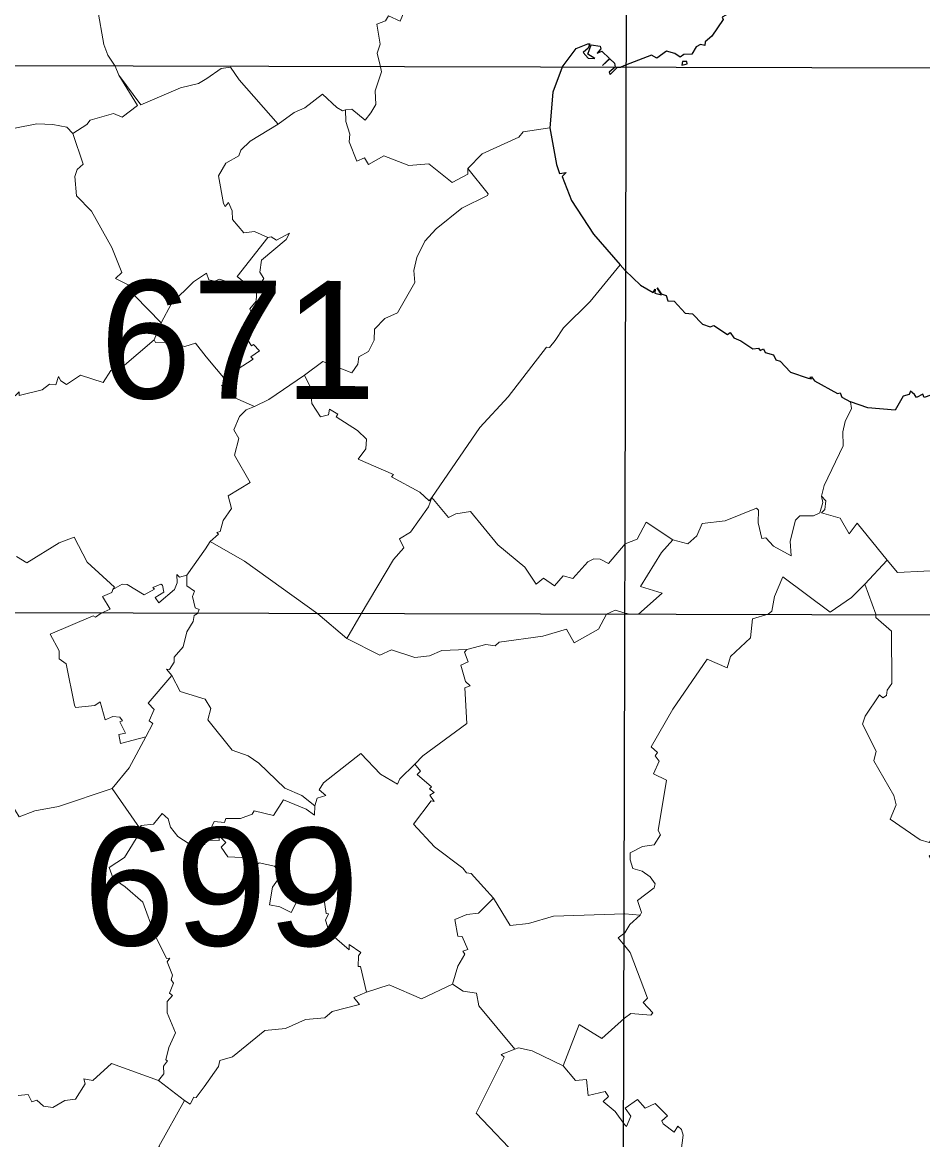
# Model space of a CAD drawing. Extents: x 480269 to 484877, y 4383588 to 4386804.
# Drawn here: x 484575.9 to 484724.6, y 4385661.6 to 4385846.1 of the extents above; entities that cross this region are included whole.
import ezdxf
from ezdxf.enums import TextEntityAlignment as Align

# ---------------------------------------------------------------- set-up
doc = ezdxf.new("R2010")
doc.units = 0
doc.header["$LTSCALE"] = 3.8
doc.linetypes.add('DOTTED', pattern=[1.5, 0.3, -1.2])
for name, color, linetype, lineweight in [('1', 7, 'Continuous', 13), ('2', 7, 'DOTTED', 13), ('3', 7, 'Continuous', 25)]:
    doc.layers.add(name, color=color, linetype=linetype, lineweight=lineweight)

msp = doc.modelspace()

# ---------------------------------------------------------------- linework, layer by layer
at = {"layer": '1', "lineweight": 25}
for p, q in [((484674.57, 4385387.13), (484675.87, 4385929.08)), ((484398.53, 4385839.4), (484814.21, 4385838.4)), ((484259.76, 4385749.42), (484813.99, 4385748.08))]:
    msp.add_line(p, q, dxfattribs=at)
at = {"layer": '3', "lineweight": 13}
for p, q in [((484591.25, 4385838.88), (484591.86, 4385837.37)), ((484606.18, 4385759.17), (484603.05, 4385754.81)), ((484629.5, 4385744.34), (484624.72, 4385748.46)), ((484676.25, 4385748.37), (484675.44, 4385748.56)), ((484677.65, 4385748.37), (484676.25, 4385748.37)), ((484590.74, 4385719.61), (484595.27, 4385713.1)), ((484606.17, 4385711.09), (484606.05, 4385710.36)), ((484652.15, 4385703.25), (484653.73, 4385701.5))]:
    msp.add_line(p, q, dxfattribs=at)
at = {"layer": '3'}
msp.add_line((484675.51, 4385839.01), (484674.73, 4385838.7), dxfattribs=at)
at = {"layer": '3', "lineweight": 13}
for points in [[(484583.47, 4385874.71), (484581.91, 4385873.43), (484582.06, 4385869.66), (484582.61, 4385869.23), (484583.1, 4385867.42), (484583.15, 4385864.03), (484585.33, 4385860.81), (484587.1, 4385860.07), (484586.97, 4385857.96), (484588.18, 4385856.61), (484588.12, 4385855.3), (484588.82, 4385853.7), (484589.07, 4385851.72), (484588.92, 4385849.55), (484588.34, 4385848.4), (484589.37, 4385842.42), (484590.01, 4385840.67), (484591.25, 4385838.88)], [(484650.59, 4385858.67), (484648.29, 4385857.72), (484643.78, 4385852.11), (484641.98, 4385850.68), (484641.28, 4385849.47), (484639.49, 4385849.1), (484638.31, 4385846.29), (484636.38, 4385847.17), (484635.88, 4385846.33), (484634.46, 4385845.83), (484634.98, 4385842.5), (484634.5, 4385841.01), (484635.04, 4385838.77)], [(484618.16, 4385829.31), (484611.69, 4385836.63), (484610.28, 4385838.71), (484608.76, 4385838.48), (484606.4, 4385836.85)], [(484635.04, 4385838.77), (484635.24, 4385837.94), (484634.17, 4385834.78), (484634.29, 4385832.56), (484633.48, 4385831.18), (484632.51, 4385829.98), (484630.34, 4385831.75), (484629.29, 4385831.66)], [(484591.86, 4385837.37), (484594.95, 4385832.37), (484592.4, 4385830.45), (484590.94, 4385831.08), (484587.09, 4385829.94), (484586.57, 4385829.21), (484584.22, 4385827.74)], [(484591.86, 4385837.37), (484595.46, 4385832.5), (484602.01, 4385835.27), (484605.02, 4385836.01), (484606.4, 4385836.85)], [(484629.29, 4385831.66), (484628.77, 4385831.51), (484627.82, 4385832.05), (484625.5, 4385834.26), (484622.56, 4385831.98), (484620.78, 4385831.21), (484618.16, 4385829.31)], [(484649.46, 4385821.99), (484649.49, 4385821.04), (484646.9, 4385819.66), (484643.02, 4385822.77), (484639.72, 4385822.44), (484635.61, 4385824.05), (484633.09, 4385822.63), (484632.44, 4385823.73), (484631.15, 4385823.16), (484629.86, 4385826.37), (484630, 4385827.63), (484629.33, 4385829.71), (484629.29, 4385831.66)], [(484584.22, 4385827.74), (484583.24, 4385828.8), (484580.93, 4385829.21), (484578.29, 4385829.33), (484574.64, 4385828.64), (484568.15, 4385823.42), (484566.52, 4385822.79), (484564.98, 4385821.28), (484563.89, 4385821.31), (484562.32, 4385819.45), (484560.21, 4385818.33), (484559.38, 4385816.27)], [(484618.16, 4385829.31), (484613.54, 4385826.46), (484612.01, 4385824.99), (484611.66, 4385824.06), (484609.53, 4385822.87), (484608.32, 4385820.78), (484609.13, 4385816.22), (484609.38, 4385815.67), (484609.97, 4385816.37), (484610.54, 4385814.97), (484610.59, 4385813.54), (484612.49, 4385811.33), (484614.25, 4385811.58), (484616.45, 4385810.58)], [(484584.22, 4385827.74), (484585.96, 4385822.69), (484584.95, 4385821.82), (484584.56, 4385820.65), (484584.86, 4385817.48), (484587.32, 4385814.92), (484590.66, 4385808.93), (484592.31, 4385804.8), (484591.31, 4385803.82), (484594.35, 4385802.29), (484593.83, 4385801.79), (484594.47, 4385800.97), (484598.82, 4385796.51), (484597.69, 4385793.68)], [(484663.01, 4385828.69), (484658.63, 4385828), (484657.9, 4385827.16), (484651.87, 4385824.39), (484649.46, 4385821.99)], [(484649.46, 4385821.99), (484652.83, 4385817.81), (484652.75, 4385817.49), (484648.47, 4385815.42), (484644.26, 4385812.02), (484642.4, 4385809.98), (484641.07, 4385807.26), (484640.58, 4385805.12), (484640.75, 4385803.15), (484637.88, 4385798.15), (484635.8, 4385797.2), (484634.05, 4385795.45), (484634.01, 4385793.61)], [(484616.45, 4385810.58), (484616.98, 4385810.69), (484617.87, 4385810.13), (484620.03, 4385811.28), (484619.5, 4385810.25), (484615.4, 4385806.85), (484615.14, 4385804.85), (484615.77, 4385803.81), (484614.62, 4385802.01), (484614.53, 4385800.04), (484613.49, 4385798.79), (484614.49, 4385796.71), (484613.49, 4385796.49), (484612.44, 4385794.82), (484613.14, 4385793.65)], [(484616.45, 4385810.58), (484611.37, 4385804.13), (484612.89, 4385802.94), (484611.84, 4385801.52), (484609.45, 4385803.37), (484608.48, 4385803.72), (484607.68, 4385803.35), (484606.69, 4385803.59), (484606.31, 4385804.68)], [(484674.63, 4385806.04), (484669.68, 4385799.99), (484665.29, 4385795.64), (484663.88, 4385793.56)], [(484606.31, 4385804.68), (484604.18, 4385803.27), (484600.56, 4385799.7), (484598.82, 4385796.51)], [(484597.69, 4385793.68), (484592.41, 4385789.17), (484590.5, 4385788.6), (484589.25, 4385786.61), (484585.52, 4385787.83), (484583.22, 4385786.3), (484582.26, 4385786.93), (484581.89, 4385787.65), (484581.44, 4385786.27), (484580.4, 4385786.37), (484579.2, 4385785.41), (484575.4, 4385784.51), (484575.38, 4385785.08), (484573.99, 4385783.75), (484572.12, 4385782.9), (484570.15, 4385784.62), (484566.12, 4385779.6)], [(484597.69, 4385793.68), (484597.9, 4385793.23), (484600.03, 4385793.29), (484602.75, 4385792.57), (484604.5, 4385793.14), (484606.27, 4385790.88)], [(484613.14, 4385793.65), (484613.76, 4385792.71), (484614.09, 4385792.93), (484615.05, 4385791.88), (484613.67, 4385790.9), (484614.01, 4385790.47), (484611.36, 4385788.81), (484609.68, 4385786.79), (484606.27, 4385790.88)], [(484634.01, 4385793.61), (484633.05, 4385791.75), (484631.46, 4385790.85), (484631.29, 4385789.68), (484630.31, 4385788.22), (484625.51, 4385790.13), (484622.53, 4385787.86)], [(484643.53, 4385767.64), (484651.46, 4385779.22), (484656.15, 4385784.26), (484662.49, 4385792.48), (484662.99, 4385792.4), (484663.88, 4385793.56)], [(484609.68, 4385786.79), (484608.8, 4385786.07), (484609.47, 4385785.76), (484609.14, 4385784.91), (484614.27, 4385782.69)], [(484622.53, 4385787.86), (484616.6, 4385783.84), (484614.27, 4385782.69)], [(484622.53, 4385787.86), (484623.48, 4385785.81), (484623.72, 4385783.15), (484625.14, 4385780.95), (484626.46, 4385781.32), (484626.62, 4385782.25), (484627.99, 4385781.43), (484627.75, 4385780.99), (484631.27, 4385778.73), (484632.75, 4385777.3), (484632.64, 4385775.69), (484631.36, 4385773.96), (484637.2, 4385771.43), (484636.85, 4385771.07), (484641.58, 4385768.51), (484643.09, 4385767.08), (484643.53, 4385767.64)], [(484712.7, 4385783.43), (484712.87, 4385782.36), (484711.78, 4385780.22), (484711.44, 4385778.49), (484711.49, 4385776.16), (484708.35, 4385769.63), (484707.92, 4385767.89)], [(484614.27, 4385782.69), (484612.86, 4385782.1), (484611.76, 4385781.01), (484610.86, 4385778.81), (484611.64, 4385777.38), (484610.92, 4385774.63), (484613.54, 4385770.11), (484609.88, 4385767.95), (484610.43, 4385765.82), (484609.05, 4385763.84), (484608.58, 4385762.05), (484608, 4385761.86), (484608.31, 4385761.59), (484606.94, 4385760.4), (484606.18, 4385759.17)], [(484643.53, 4385767.64), (484642.99, 4385766.11), (484640.03, 4385761.92), (484638.22, 4385760.84), (484638.89, 4385759.36), (484637.18, 4385757.42), (484631.85, 4385748.44)], [(484643.53, 4385767.64), (484646.3, 4385764.34), (484647.48, 4385764.94), (484649.91, 4385765.31), (484654.41, 4385759.84), (484658.9, 4385756.14), (484660.77, 4385753.33), (484661.96, 4385754.31), (484663.82, 4385753.06), (484665.23, 4385754.7), (484666.8, 4385754.26), (484669.29, 4385757.03), (484670.28, 4385757.53), (484671.32, 4385757.48), (484672.7, 4385756.74), (484675.44, 4385760)], [(484707.92, 4385767.89), (484708.14, 4385766.83), (484707.62, 4385765.13), (484706.59, 4385764.63), (484704.34, 4385764.6), (484703.61, 4385763.9), (484702.73, 4385760.46), (484702.89, 4385758.03), (484699.97, 4385759.63), (484698.71, 4385760.99), (484698.06, 4385760.9), (484697.41, 4385763.48), (484697.51, 4385765.55), (484697.18, 4385765.86), (484691.96, 4385763.81), (484688.21, 4385763.33), (484687.3, 4385761.32), (484685.82, 4385759.99), (484683.36, 4385760.63)], [(484707.92, 4385767.89), (484708.59, 4385767.09), (484708.46, 4385765.66), (484707.89, 4385765.13), (484711, 4385764.21), (484712.45, 4385761.64), (484713.79, 4385763.39), (484718.76, 4385757.32)], [(484683.36, 4385760.63), (484678.96, 4385763.58), (484677.44, 4385760.79), (484675.44, 4385760)], [(484590.84, 4385752.46), (484591.12, 4385752.83), (484586.61, 4385756.99), (484584.45, 4385761.12), (484582, 4385760.15), (484576.67, 4385756.85), (484574.96, 4385757.93)], [(484606.94, 4385760.4), (484612.6, 4385757.13), (484624.72, 4385748.46)], [(484683.36, 4385760.63), (484681.49, 4385758.54), (484678.02, 4385752.97), (484681.59, 4385751.86), (484677.65, 4385748.37)], [(484718.76, 4385757.32), (484715.03, 4385753.36), (484716.84, 4385748.38)], [(484718.76, 4385757.32), (484720.46, 4385755.28), (484729.14, 4385755.69), (484730.98, 4385755), (484737.59, 4385748.38)], [(484603.05, 4385754.81), (484601.86, 4385754.49), (484601.41, 4385754.95), (484601.48, 4385753.57), (484601.05, 4385752.46), (484598.44, 4385750.27), (484597.86, 4385751.13), (484599.26, 4385752.04), (484599.08, 4385753.19), (484598.77, 4385753.34), (484597.45, 4385752.81), (484597.73, 4385752.49), (484596.03, 4385751.55), (484593.21, 4385753.3), (484592.38, 4385753.32), (484590.84, 4385752.46)], [(484603.05, 4385754.81), (484603.08, 4385753.07), (484604.33, 4385752.17), (484604.03, 4385751.32), (484604.45, 4385749.44), (484605.11, 4385749.17), (484604.82, 4385748.5)], [(484715.03, 4385753.36), (484712.87, 4385751.13), (484709.33, 4385748.72), (484701.49, 4385754.56), (484700.12, 4385751.29), (484699.71, 4385748.88), (484699.11, 4385748.37)], [(484590.84, 4385752.46), (484590.69, 4385751.96), (484589.13, 4385751.28), (484590.4, 4385749.23), (484588.95, 4385748.56)], [(484588.95, 4385748.56), (484587.97, 4385747.88), (484587.6, 4385748.13), (484580.49, 4385745.06), (484581.98, 4385742.32), (484581.96, 4385741.03), (484583.15, 4385740.19), (484584.5, 4385733.35), (484584.71, 4385732.95), (484587.88, 4385733.32), (484588.75, 4385733.89), (484589.61, 4385730.92), (484590.86, 4385731.5), (484592.02, 4385731.39), (484592.46, 4385730.75), (484592.03, 4385730.6), (484592.96, 4385728.75), (484591.82, 4385728.52), (484592.13, 4385727.02), (484596.29, 4385728.12)], [(484604.82, 4385748.5), (484604.27, 4385748.16), (484604.1, 4385747.18), (484603.07, 4385745.47), (484602.48, 4385742.97), (484600.98, 4385741.31), (484600.96, 4385740.48), (484600.23, 4385739.27), (484599.72, 4385739.32), (484600.62, 4385738.27)], [(484649.29, 4385742.57), (484645.2, 4385742.39), (484643.17, 4385741.5), (484640.73, 4385741.25), (484636.87, 4385742.5), (484634.96, 4385741.61), (484629.5, 4385744.34), (484631.85, 4385748.44)], [(484649.29, 4385742.57), (484652.44, 4385743.37), (484654.01, 4385743.14), (484654.64, 4385743.75), (484661.88, 4385744.76), (484665.78, 4385745.9), (484667.03, 4385743.64), (484671.05, 4385745.9), (484672.38, 4385748.37)], [(484675.44, 4385748.56), (484673.79, 4385749.04), (484672.38, 4385748.37)], [(484699.11, 4385748.37), (484696.51, 4385747.64), (484696.18, 4385744.49), (484692.87, 4385741.41), (484692.31, 4385739.53), (484689.03, 4385740.95), (484683.35, 4385732.69), (484679.75, 4385726.5), (484680.81, 4385725.54), (484680.41, 4385725.01), (484681.06, 4385724.1), (484680.13, 4385722.04), (484682.28, 4385720.96), (484680.94, 4385712.64), (484681.33, 4385711.94), (484680.28, 4385710.31), (484678.33, 4385710), (484676.3, 4385708.97), (484676.27, 4385707.82), (484676.76, 4385706.38), (484678.29, 4385705.95), (484679.59, 4385705.01), (484680.4, 4385703.83), (484680.25, 4385703.21)], [(484716.84, 4385748.38), (484716.85, 4385747.82), (484719.48, 4385745.56), (484719.52, 4385736.94), (484718.75, 4385735.86), (484718.65, 4385734.98), (484718.03, 4385734.59), (484717.49, 4385735.05), (484715.1, 4385731.53), (484714.69, 4385730.24), (484716.94, 4385725.76), (484716.52, 4385724.17), (484719.84, 4385718.42), (484720.21, 4385716.9), (484719.24, 4385714.55), (484724.19, 4385711.12), (484725.68, 4385710.69), (484726.25, 4385711.35), (484727.13, 4385709.56), (484725.68, 4385708.4), (484728.6, 4385703.21)], [(484640.74, 4385723.6), (484642.07, 4385724.97), (484649.34, 4385730.34), (484648.99, 4385736.22), (484649.86, 4385736.54), (484649.09, 4385737.25), (484648.32, 4385739.97), (484649.54, 4385740.52), (484648.95, 4385742.12), (484649.29, 4385742.57)], [(484600.62, 4385738.27), (484596.67, 4385733.69), (484597.7, 4385732.66), (484596.87, 4385730.79), (484597.47, 4385730.34), (484596.29, 4385728.12)], [(484600.62, 4385738.27), (484601.95, 4385735.64), (484606.12, 4385734.37)], [(484606.12, 4385734.37), (484607.03, 4385732.83), (484606.53, 4385730.91), (484610.58, 4385725.93), (484613.22, 4385725.01), (484614.97, 4385723.78), (484619.24, 4385719.64), (484622.08, 4385718.45), (484624.23, 4385716.76)], [(484596.29, 4385728.12), (484593.57, 4385723), (484590.74, 4385719.61)], [(484624.23, 4385716.76), (484624.6, 4385717.98), (484626.03, 4385718.46), (484624.95, 4385719.4), (484625.65, 4385720.55), (484631.82, 4385725.35), (484635.06, 4385721.99), (484637.87, 4385720.33), (484638.27, 4385721.2), (484640.74, 4385723.6)], [(484640.74, 4385723.6), (484641.65, 4385722.48), (484641.09, 4385721.89), (484643.48, 4385719.85), (484643.17, 4385719.55), (484643.93, 4385718.96), (484643.23, 4385718.52), (484643.9, 4385717.44), (484643.4, 4385717.58), (484640.49, 4385713.7), (484644, 4385709.95), (484648.64, 4385706.46), (484649.24, 4385705.65), (484650.05, 4385705.58), (484652.15, 4385703.25)], [(484590.74, 4385719.61), (484581.86, 4385716.62), (484577.96, 4385715.91), (484575.4, 4385714.93), (484573.55, 4385717.91), (484569.55, 4385716.53), (484569.31, 4385717.45), (484567.73, 4385716.9), (484563.97, 4385714.5), (484562.78, 4385715.91), (484557.67, 4385714.46)], [(484606.17, 4385711.09), (484607.6, 4385714.14), (484609.3, 4385713.98), (484609.5, 4385714.64), (484611.94, 4385714.66), (484613.87, 4385715.37), (484614.18, 4385715.91), (484617.36, 4385715.14), (484619.05, 4385717.72), (484622.77, 4385716.18), (484624.18, 4385715.21), (484624.23, 4385716.76)], [(484595.27, 4385713.1), (484595.51, 4385713.48), (484597.57, 4385713.7), (484599, 4385715.45), (484599.97, 4385714.59), (484600.36, 4385713.21), (484601.57, 4385711.69), (484604.4, 4385709.87), (484606.05, 4385710.36)], [(484595.27, 4385713.1), (484595.58, 4385712.75), (484592.79, 4385708.21), (484590.27, 4385706.53), (484590.92, 4385704.75), (484592.89, 4385703.38)], [(484606.17, 4385711.09), (484608.41, 4385711.02), (484608.44, 4385711.77), (484609.49, 4385710.66), (484608.74, 4385709.89), (484609.85, 4385708.31), (484613.24, 4385708.16), (484614.58, 4385706.97), (484615.03, 4385707.32), (484617.54, 4385706.8), (484618.71, 4385705.41), (484617.21, 4385703.31)], [(484592.89, 4385703.38), (484595.81, 4385700.82), (484597.73, 4385695.54), (484599.74, 4385691.55), (484600.24, 4385691.57), (484599.84, 4385690.96), (484600.72, 4385688.78), (484600.46, 4385688.01), (484600.88, 4385687.46), (484600.22, 4385685.82), (484600.69, 4385685.44), (484599.8, 4385684.4), (484599.8, 4385682.56), (484601.21, 4385679.24), (484600.11, 4385676.82), (484599.58, 4385674.8), (484599.86, 4385674.63), (484599.24, 4385673.76), (484599.26, 4385672.49), (484598.41, 4385671.39)], [(484617.21, 4385703.31), (484616.72, 4385700.38), (484618.42, 4385700.05), (484620.28, 4385699.15), (484621.96, 4385702.38), (484624.69, 4385701.58), (484625.02, 4385701.77), (484625.05, 4385701.3), (484625.7, 4385701.54), (484626.1, 4385698.97), (484626.45, 4385698.9), (484625.97, 4385697.86), (484626.62, 4385695.76), (484629.86, 4385692.97), (484629.86, 4385693.86), (484631.82, 4385692.5), (484631.42, 4385691.95), (484631.37, 4385690.23), (484631.78, 4385690.19), (484632.75, 4385685.98)], [(484680.25, 4385703.21), (484677.51, 4385701.12), (484678.17, 4385699.1), (484677.96, 4385698.69), (484675.4, 4385698.92)], [(484653.73, 4385701.5), (484651.27, 4385699.02), (484649.34, 4385698.81), (484647.31, 4385697.94), (484647.84, 4385695.24), (484648.52, 4385695.16), (484649.48, 4385693.03), (484648.65, 4385692.73), (484649.01, 4385692.25), (484647.84, 4385690.27), (484646.96, 4385687.31)], [(484653.73, 4385701.5), (484656.49, 4385697), (484659.48, 4385697.28), (484663.64, 4385698.54), (484675.4, 4385698.92)], [(484677.96, 4385698.69), (484676.23, 4385697.15), (484675.39, 4385695.75)], [(484675.39, 4385695.75), (484674.32, 4385694.95), (484675.39, 4385693.62)], [(484675.39, 4385693.62), (484676.32, 4385692.51), (484679.14, 4385684.96), (484678.44, 4385684.25), (484680.04, 4385682.55), (484679.72, 4385682.19), (484676.43, 4385682.47), (484675.37, 4385681.65)], [(484646.96, 4385687.31), (484641.84, 4385684.85), (484636.48, 4385687.16), (484632.75, 4385685.98)], [(484646.96, 4385687.31), (484648.69, 4385686.14), (484650.9, 4385685.8), (484651.3, 4385683.7), (484657.25, 4385676.54)], [(484632.75, 4385685.98), (484630.68, 4385685.07), (484631.59, 4385683.95), (484627.06, 4385682.75), (484625.89, 4385681.71), (484622.66, 4385681.48), (484619.38, 4385679.98), (484615.97, 4385679.66), (484610.61, 4385675.3), (484608.52, 4385674.68), (484608.33, 4385673.68), (484605.95, 4385670.35)], [(484675.37, 4385681.65), (484671.64, 4385678.31), (484667.89, 4385680.61), (484665.21, 4385673.82)], [(484657.25, 4385676.54), (484654.99, 4385675.69), (484655.47, 4385675.25), (484650.85, 4385665.99), (484658.39, 4385658.08)], [(484665.21, 4385673.82), (484660.12, 4385676.3), (484657.84, 4385676.78), (484657.25, 4385676.54)], [(484575.21, 4385668.9), (484576.86, 4385669.06), (484577.5, 4385667.86), (484578.3, 4385668.16), (484579.39, 4385667.14), (484580.95, 4385666.9), (484582.95, 4385668.07), (484584.69, 4385668.31), (484586.26, 4385670.82), (484586.05, 4385671.65), (484587.53, 4385671.38), (484590.61, 4385674.19), (484598.41, 4385671.39), (484602.68, 4385668.08)], [(484665.21, 4385673.82), (484667.26, 4385671.4), (484669.06, 4385671.53), (484669.35, 4385668.88), (484672.15, 4385669.58), (484672.69, 4385668.74), (484671.84, 4385667.93), (484673.84, 4385666.28), (484675.36, 4385664.14)], [(484605.95, 4385670.35), (484604.61, 4385668.56), (484604.22, 4385668.65), (484603.64, 4385667.45), (484602.68, 4385668.08)], [(484602.68, 4385668.08), (484598.47, 4385660.5), (484600.49, 4385658.19)], [(484675.36, 4385664.14), (484675.66, 4385663.77), (484676.41, 4385665.48), (484675.48, 4385666.79), (484677.53, 4385668.24), (484678.75, 4385666.8), (484680.41, 4385667.6), (484682.46, 4385665.57), (484681.54, 4385664.74), (484681.76, 4385664.23), (484683.55, 4385662.83), (484684.18, 4385663.86), (484684.78, 4385663.3), (484685.04, 4385662.33), (484684.7, 4385659.84), (484687.01, 4385658.05)]]:
    msp.add_lwpolyline(points, dxfattribs=at)
at = {"layer": '3'}
for points in [[(484695.1, 4385853.77), (484696.34, 4385854.23), (484695.78, 4385852.07), (484692.74, 4385848.13), (484692.08, 4385848.05), (484692.1, 4385847.31), (484691.5, 4385846.95), (484691.66, 4385846.55), (484689.8, 4385843.81), (484688.67, 4385842.89), (484688.63, 4385842.27), (484687.92, 4385842.43), (484687.19, 4385842.08), (484686.5, 4385840.84), (484685.17, 4385840.81), (484684.54, 4385840.36), (484683.68, 4385840.98)], [(484665.04, 4385838.72), (484667.37, 4385841.78), (484669.28, 4385842.57), (484669.64, 4385842.55), (484669.36, 4385841.84), (484668.55, 4385841.15), (484669.34, 4385840.19), (484670.48, 4385840.13), (484669.3, 4385840.83), (484669.84, 4385842.39), (484671.32, 4385842.16), (484671.47, 4385841.73), (484670.87, 4385840.99), (484671.61, 4385841.36), (484672.86, 4385840.13), (484671.72, 4385838.99), (484672.93, 4385840.1), (484673.73, 4385839.35), (484673.84, 4385838.7)], [(484683.68, 4385840.98), (484682.31, 4385841.32), (484680.72, 4385840.21), (484679.82, 4385840.68), (484675.51, 4385839.01)], [(484665.04, 4385838.72), (484663.53, 4385834.59), (484663.01, 4385828.69)], [(484673.84, 4385838.7), (484672.81, 4385837.87), (484673, 4385837.49), (484674.14, 4385838.63), (484674.73, 4385838.7)], [(484663.01, 4385828.69), (484664.13, 4385822.62), (484664.61, 4385821.12), (484665.73, 4385821.33), (484665.06, 4385820.67), (484666.61, 4385816.71), (484670.22, 4385811.11), (484674.63, 4385806.04), (484675.48, 4385805.15)], [(484675.48, 4385805.15), (484677.98, 4385802.72), (484680.1, 4385801.48), (484680.42, 4385802.04), (484680.38, 4385801.41), (484681.46, 4385801.11), (484680.75, 4385802.29), (484681.42, 4385801.29), (484682.22, 4385801), (484682.49, 4385800.13), (484683.55, 4385800.06), (484685.35, 4385798.1)], [(484685.35, 4385798.1), (484686.6, 4385797.97), (484688.23, 4385796.29), (484689.51, 4385795.81), (484690.09, 4385796.04), (484692.38, 4385794.54), (484692.83, 4385794.88), (484693.39, 4385794.03), (484694.59, 4385793.54)], [(484694.59, 4385793.54), (484696.56, 4385792.18), (484697.47, 4385792.3), (484697.76, 4385791.92), (484698.31, 4385792.2), (484698.59, 4385791.58), (484699.94, 4385791.21), (484700.34, 4385790.38), (484701.08, 4385790.14), (484702.77, 4385788.37), (484705.69, 4385787.35), (484706.26, 4385787.22), (484705.95, 4385787.53), (484706.22, 4385787.55), (484706.76, 4385786.93)], [(484706.76, 4385786.93), (484710.53, 4385784.84), (484710.95, 4385784.93), (484711.26, 4385784.21), (484712.7, 4385783.43)], [(484731.78, 4385788.01), (484729.11, 4385787.4), (484729.37, 4385787.16), (484728.46, 4385785.62), (484727.28, 4385785.67), (484725.97, 4385784.54), (484724.86, 4385784.18), (484724.64, 4385784.69), (484723.59, 4385784.15), (484723.25, 4385784.66)], [(484723.25, 4385784.66), (484722.59, 4385785.18), (484722.37, 4385784.67), (484721.36, 4385784.4), (484720.04, 4385782.06), (484715.57, 4385782.47), (484712.7, 4385783.43)]]:
    msp.add_lwpolyline(points, dxfattribs=at)
msp.add_lwpolyline([(484684.96, 4385839.66), (484684.83, 4385839.05), (484685.71, 4385839.28), (484685.64, 4385839.63)], close=True, dxfattribs=at)

# ---------------------------------------------------------------- texts
at = {"layer": '2', "width": 1.05}
for s, p in [('671', (484611.49, 4385783.96)), ('699', (484608.73, 4385693.64))]:
    msp.add_text(s, height=19.5, rotation=359.862, dxfattribs=at).set_placement(p, align=Align.CENTER)

doc.saveas('drawing.dxf')
